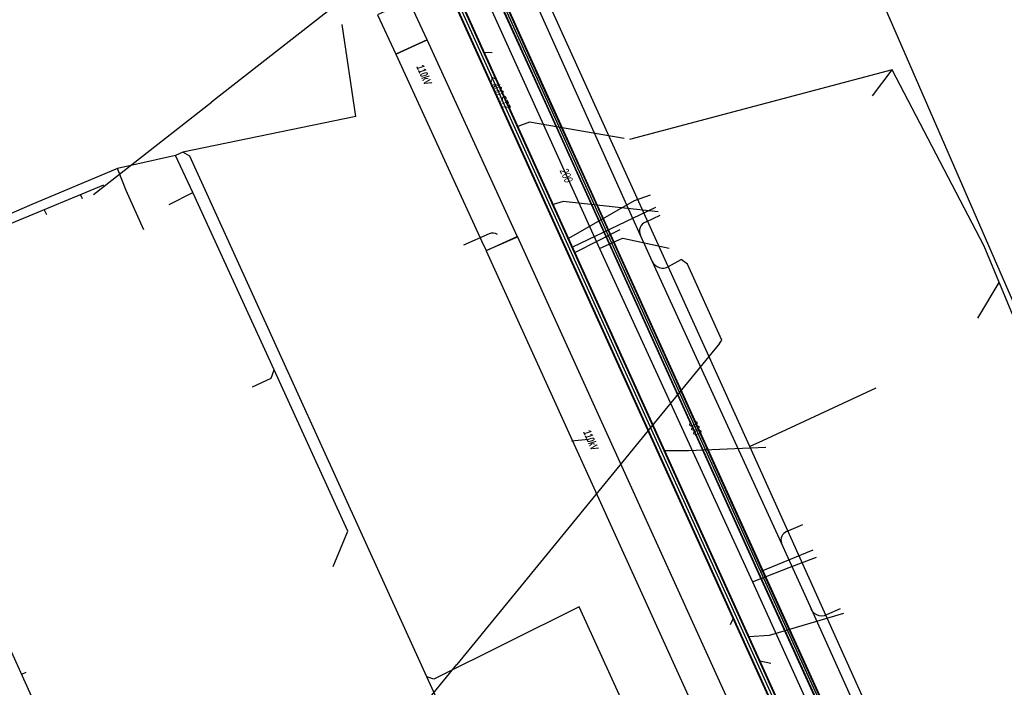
# Model space of a CAD drawing. Header units: metres. Extents: x 2695563 to 2696938, y 1260544 to 1262032.
# Tile 294 of 303: x 2696469 to 2696532, y 1261754 to 1261797. Entities that reach past the tile are written whole.
import ezdxf

# ---------------------------------------------------------------- set-up
doc = ezdxf.new("R2010")
doc.units = ezdxf.units.M
doc.linetypes.add('AUSGEZOGEN', pattern=[0])
for name, color, linetype in [('AW_LK_ Haltung Text', 7, 'AUSGEZOGEN'), ('AW_LK_Haltung', 24, 'AUSGEZOGEN'), ('EW_LK_Bauwerk_FL_Linie_Punkt', 1, 'AUSGEZOGEN'), ('EW_LK_Trasseabs', 1, 'AUSGEZOGEN'), ('EW_LK_Trasseabs_Text', 1, 'AUSGEZOGEN'), ('EW_LK_Trasserand', 1, 'AUSGEZOGEN'), ('FM_LK_SW_TRASSEKANTE', 94, 'AUSGEZOGEN'), ('GA_LK_Leitung', 32, 'AUSGEZOGEN'), ('GA_LK_Leitung_Text', 32, 'AUSGEZOGEN'), ('TV_LK_LEITUNG', 92, 'AUSGEZOGEN'), ('WA_LK_Leitung', 171, 'AUSGEZOGEN'), ('WA_LK_Leitung_Text', 171, 'AUSGEZOGEN')]:
    doc.layers.add(name, color=color, linetype=linetype)
doc.styles.add('ARIAL', font='arial.ttf')
doc.styles.add('ARIALNARROW', font='ARIALN.TTF')
pattern_1 = [(0, (2708005, 1273150), (6075, 6075), [6075, -6075]), (90, (2708005, 1273150), (-6075, 6075), [6075, -6075])]

# ---------------------------------------------------------------- blocks, each defined once
blk = doc.blocks.new('COMPLEXOBJECT_2012')
at = {"layer": 'EW_LK_Trasseabs', "color": 1, "linetype": 'AUSGEZOGEN', "transparency": 33554687}
blk.add_line((6516.943, 11764.586), (6517.978, 11765.047), dxfattribs=at)
blk.add_arc((6517.142, 11764.058), 0.564, 110.59016, 202.23212, dxfattribs=at)
blk = doc.blocks.new('COMPLEXOBJECT_2013')
at = {"layer": 'EW_LK_Trasseabs', "color": 1, "linetype": 'AUSGEZOGEN', "transparency": 33554687}
blk.add_line((6507.94, 11784.432), (6508.848, 11784.848), dxfattribs=at)
blk.add_arc((6508.164, 11783.821), 0.651, 110.16429, 204.89971, dxfattribs=at)
blk = doc.blocks.new('COMPLEXOBJECT_2776')
at = {"layer": 'FM_LK_SW_TRASSEKANTE', "color": 94, "linetype": 'AUSGEZOGEN', "transparency": 33554687}
blk.add_lwpolyline([(6457.43, 11787.58), (6464.899, 11800), (6472.359, 11812.403)], dxfattribs=at)
blk.add_arc((6453.167, 11790.144), 4.975, 236.20577, 328.97263, dxfattribs=at)

msp = doc.modelspace()

# ---------------------------------------------------------------- hatches: boundary and pattern name
at = {"layer": 'EW_LK_Trasserand', "lineweight": 18, "transparency": 33554687}
h = msp.add_hatch(dxfattribs=at)
h.set_pattern_fill('MUSTER', color=1, scale=6075, style=0, pattern_type=2)
h.set_pattern_definition(pattern_1)
h.paths.add_polyline_path([(2696494.885, 1261795.888), (2696493.718, 1261798.423), (2696491.719, 1261797.504), (2696492.886, 1261794.968)], flags=0)
h = msp.add_hatch(dxfattribs=at)
h.set_pattern_fill('MUSTER', color=1, scale=6075, style=0, pattern_type=2)
h.set_pattern_definition(pattern_1)
h.paths.add_polyline_path([(2696500.673, 1261783.273), (2696500.408, 1261783.88), (2696494.885, 1261795.888), (2696492.886, 1261794.968), (2696498.401, 1261782.979), (2696498.658, 1261782.391)], flags=0)
h = msp.add_hatch(dxfattribs=at)
h.set_pattern_fill('MUSTER', color=1, scale=6075, style=0, pattern_type=2)
h.set_pattern_definition(pattern_1)
h.paths.add_polyline_path([(2696516.037, 1261749.454), (2696500.667, 1261783.287), (2696498.664, 1261782.377), (2696514.034, 1261748.544)], flags=0)

# ---------------------------------------------------------------- linework, layer by layer
at = {"layer": 'AW_LK_Haltung', "linetype": 'AUSGEZOGEN', "transparency": 33554687}
for p, q in [((2696526.853, 1261732.508), (2696487.834, 1261818.673)), ((2696526.871, 1261732.517), (2696487.852, 1261818.682)), ((2696526.889, 1261732.525), (2696487.87, 1261818.69)), ((2696526.489, 1261732.343), (2696487.47, 1261818.508)), ((2696526.507, 1261732.351), (2696487.488, 1261818.516)), ((2696526.525, 1261732.36), (2696487.506, 1261818.525))]:
    msp.add_line(p, q, dxfattribs=at)
at = {"layer": 'AW_LK_Haltung', "color": 255, "transparency": 33554687}
msp.add_line((2696526.689, 1261732.434), (2696487.67, 1261818.599), dxfattribs=at)
at = {"layer": 'AW_LK_Haltung', "color": 24, "linetype": 'AUSGEZOGEN', "transparency": 33554687}
for p, q in [((2696490.315, 1261790.993), (2696489.444, 1261796.867)), ((2696499.048, 1261795.067), (2696498.537, 1261795.093)), ((2696524.66, 1261793.98), (2696507.85, 1261789.5)), ((2696523.408, 1261792.309), (2696524.66, 1261793.98)), ((2696530.57, 1261782.67), (2696524.66, 1261793.98)), ((2696478.78, 1261788.49), (2696475.067, 1261787.644)), ((2696479.884, 1261786.119), (2696478.78, 1261788.49)), ((2696475.615, 1261786.252), (2696475.067, 1261787.644)), ((2696474.155, 1261786.581), (2696458.194, 1261779.95)), ((2696472.823, 1261785.705), (2696472.682, 1261785.978)), ((2696476.75, 1261783.72), (2696475.615, 1261786.252)), ((2696478.357, 1261785.343), (2696479.884, 1261786.119)), ((2696509.17, 1261785.95), (2696508.154, 1261785.577)), ((2696508.154, 1261785.577), (2696503.943, 1261783.17)), ((2696470.535, 1261784.69), (2696470.357, 1261785.017)), ((2696509.513, 1261785.156), (2696504.197, 1261782.621)), ((2696507.237, 1261783.716), (2696504.379, 1261782.262)), ((2696535.407, 1261770.976), (2696530.57, 1261782.67)), ((2696530.161, 1261778.068), (2696531.526, 1261780.36)), ((2696462.049, 1261770.344), (2696469.95, 1261752.955)), ((2696504.13, 1261770.208), (2696505.233, 1261770.308)), ((2696513.694, 1261739.75), (2696504.616, 1261759.57)), ((2696514.325, 1261758.447), (2696514.513, 1261758.858)), ((2696516.893, 1261755.949), (2696516.201, 1261756.095)), ((2696469.178, 1261755.361), (2696468.919, 1261755.235))]:
    msp.add_line(p, q, dxfattribs=at)
for points in [[(2696490.315, 1261790.993), (2696479.247, 1261788.7), (2696478.78, 1261788.49)], [(2696507.503, 1261789.584), (2696501.435, 1261790.613), (2696500.698, 1261790.349)], [(2696495.437, 1261753.83), (2696494.867, 1261755.084), (2696479.7, 1261788.44), (2696479.247, 1261788.7)], [(2696475.067, 1261787.644), (2696469.569, 1261785.338), (2696458.339, 1261780.474), (2696458.194, 1261779.95)], [(2696488.88, 1261762.165), (2696489.81, 1261764.42), (2696485.085, 1261774.749), (2696479.884, 1261786.119)], [(2696509.688, 1261784.881), (2696503.605, 1261785.544), (2696502.949, 1261785.346)], [(2696483.704, 1261773.665), (2696484.89, 1261774.22), (2696485.085, 1261774.749)], [(2696516.575, 1261769.78), (2696511.62, 1261769.564), (2696510.102, 1261769.57)], [(2696504.616, 1261759.57), (2696495.31, 1261754.94), (2696494.867, 1261755.084)], [(2696521.552, 1261759.138), (2696516.789, 1261757.741), (2696515.485, 1261757.662)]]:
    msp.add_lwpolyline(points, dxfattribs=at)
at = {"layer": 'EW_LK_Bauwerk_FL_Linie_Punkt', "color": 1, "linetype": 'AUSGEZOGEN', "transparency": 33554687}
for p, q in [((2696473.516, 1261785.986), (2696481.081, 1261791.905)), ((2696491.289, 1261749.152), (2696496.786, 1261755.876))]:
    msp.add_line(p, q, dxfattribs=at)
at = {"layer": 'EW_LK_Trasseabs', "color": 1, "linetype": 'AUSGEZOGEN', "transparency": 33554687}
for p, q in [((2696495.297, 1261803.027), (2696481.081, 1261791.905)), ((2696508.544, 1261783.357), (2696501.17, 1261799.809)), ((2696498.862, 1261783.459), (2696497.224, 1261782.744)), ((2696508.834, 1261782.763), (2696508.544, 1261783.357)), ((2696509.31, 1261781.708), (2696508.834, 1261782.763)), ((2696517.589, 1261763.654), (2696509.31, 1261781.708)), ((2696510.355, 1261781.376), (2696511.163, 1261781.817)), ((2696513.606, 1261776.448), (2696509.424, 1261771.333)), ((2696509.424, 1261771.333), (2696496.786, 1261755.876)), ((2696519.414, 1261759.616), (2696517.589, 1261763.654)), ((2696523.099, 1261751.462), (2696519.414, 1261759.616)), ((2696520.493, 1261759.081), (2696521.367, 1261759.465))]:
    msp.add_line(p, q, dxfattribs=at)
msp.add_lwpolyline([(2696513.606, 1261776.448), (2696513.772, 1261776.652), (2696511.553, 1261781.533), (2696511.163, 1261781.817)], dxfattribs=at)
for centre, radius, start, end in [((2696499.106, 1261782.954), 0.56, 57.86297, 115.80079), ((2696509.978, 1261782), 0.729, 203.61948, 301.13007), ((2696520.152, 1261759.749), 0.75, 190.20729, 297.04557)]:
    msp.add_arc(centre, radius, start, end, dxfattribs=at)
at = {"layer": 'EW_LK_Trasserand', "color": 1, "linetype": 'AUSGEZOGEN', "transparency": 33554687}
for points in [[(2696494.885, 1261795.888), (2696493.718, 1261798.423), (2696491.719, 1261797.504), (2696492.886, 1261794.968), (2696494.885, 1261795.888)], [(2696500.673, 1261783.273), (2696500.408, 1261783.88), (2696494.885, 1261795.888), (2696492.886, 1261794.968), (2696498.401, 1261782.979), (2696498.658, 1261782.391), (2696500.673, 1261783.273)], [(2696516.037, 1261749.454), (2696500.667, 1261783.287), (2696498.664, 1261782.377), (2696514.034, 1261748.544), (2696516.037, 1261749.454)]]:
    msp.add_lwpolyline(points, close=True, dxfattribs=at)
at = {"layer": 'FM_LK_SW_TRASSEKANTE', "color": 94, "linetype": 'AUSGEZOGEN', "transparency": 33554687}
msp.add_line((2696526.918, 1261744.629), (2696515.546, 1261769.839), dxfattribs=at)
for points in [[(2696515.546, 1261769.839), (2696501.97, 1261799.81), (2696500.537, 1261802.974)], [(2696523.622, 1261773.579), (2696519.992, 1261771.898), (2696516.363, 1261770.217), (2696515.546, 1261769.839)]]:
    msp.add_lwpolyline(points, dxfattribs=at)
at = {"layer": 'GA_LK_Leitung', "linetype": 'AUSGEZOGEN', "transparency": 33554687}
for p, q in [((2696499.076, 1261799.29), (2696502.631, 1261791.443)), ((2696499.094, 1261799.298), (2696502.648, 1261791.451)), ((2696499.111, 1261799.306), (2696502.665, 1261791.459)), ((2696499.349, 1261799.414), (2696502.905, 1261791.567)), ((2696499.366, 1261799.422), (2696502.922, 1261791.575)), ((2696499.384, 1261799.43), (2696502.939, 1261791.583)), ((2696502.905, 1261791.567), (2696505.149, 1261786.614)), ((2696502.922, 1261791.575), (2696505.166, 1261786.622)), ((2696502.939, 1261791.583), (2696505.183, 1261786.63)), ((2696502.631, 1261791.443), (2696504.875, 1261786.49)), ((2696502.648, 1261791.451), (2696504.892, 1261786.498)), ((2696502.665, 1261791.459), (2696504.909, 1261786.506)), ((2696504.875, 1261786.49), (2696516.08, 1261761.76)), ((2696504.892, 1261786.498), (2696516.097, 1261761.768)), ((2696504.909, 1261786.506), (2696516.115, 1261761.776)), ((2696505.149, 1261786.614), (2696516.353, 1261761.884)), ((2696505.166, 1261786.622), (2696516.371, 1261761.892)), ((2696505.183, 1261786.63), (2696516.388, 1261761.9)), ((2696516.388, 1261761.9), (2696530.351, 1261731.262)), ((2696516.08, 1261761.76), (2696530.043, 1261731.122)), ((2696516.097, 1261761.768), (2696530.061, 1261731.13)), ((2696516.115, 1261761.776), (2696530.078, 1261731.138)), ((2696516.353, 1261761.884), (2696530.316, 1261731.246)), ((2696516.371, 1261761.892), (2696530.333, 1261731.254))]:
    msp.add_line(p, q, dxfattribs=at)
at = {"layer": 'GA_LK_Leitung', "color": 255, "linetype": 'AUSGEZOGEN', "transparency": 33554687}
for p, q in [((2696499.23, 1261799.36), (2696502.785, 1261791.513)), ((2696502.785, 1261791.513), (2696505.029, 1261786.56)), ((2696505.029, 1261786.56), (2696516.234, 1261761.83)), ((2696516.234, 1261761.83), (2696530.197, 1261731.192))]:
    msp.add_line(p, q, dxfattribs=at)
at = {"layer": 'GA_LK_Leitung', "color": 32, "linetype": 'AUSGEZOGEN', "transparency": 33554687}
msp.add_lwpolyline([(2696516.234, 1261761.83), (2696518.053, 1261762.585), (2696519.601, 1261763.227)], dxfattribs=at)
at = {"layer": 'TV_LK_LEITUNG', "color": 92, "linetype": 'AUSGEZOGEN', "transparency": 33554687}
msp.add_lwpolyline([(2696534.564, 1261774.228), (2696523.051, 1261800.667), (2696519.777, 1261799.198)], dxfattribs=at)
at = {"layer": 'WA_LK_Leitung', "color": 7, "linetype": 'AUSGEZOGEN', "transparency": 33554687}
msp.add_line((2696507.412, 1261783.194), (2696510.385, 1261782.558), dxfattribs=at)
for points in [[(2696485.215, 1261828.447), (2696485.411, 1261828.015), (2696490.07, 1261817.76), (2696496.58, 1261803.2), (2696505.929, 1261782.522), (2696515.716, 1261761.183), (2696528.605, 1261732.778), (2696529.022, 1261731.859), (2696529.324, 1261731.195), (2696529.861, 1261730.01), (2696529.996, 1261729.713)], [(2696505.929, 1261782.522), (2696507.216, 1261783.106), (2696507.412, 1261783.194)], [(2696515.716, 1261761.183), (2696518.075, 1261762.091), (2696519.816, 1261762.761)]]:
    msp.add_lwpolyline(points, dxfattribs=at)

# ---------------------------------------------------------------- block references
at = {"layer": 'EW_LK_Trasseabs', "color": 1, "linetype": 'AUSGEZOGEN', "lineweight": -3, "transparency": 33554687}
for name in ['COMPLEXOBJECT_2013', 'COMPLEXOBJECT_2012']:
    msp.add_blockref(name, (2690000.97, 1249999.81), dxfattribs=at)
at = {"layer": 'FM_LK_SW_TRASSEKANTE', "color": 94, "linetype": 'AUSGEZOGEN', "lineweight": -3, "transparency": 33554687}
msp.add_blockref('COMPLEXOBJECT_2776', (2690000.97, 1249999.81), dxfattribs=at)

# ---------------------------------------------------------------- texts
at = {"layer": 'AW_LK_ Haltung Text', "color": 24, "transparency": 33554687, "insert": (2696499.525, 1261792.494), "char_height": 0.55705, "width": 2.75543, "attachment_point": 5, "rotation": 294.8463, "style": 'ARIAL'}
msp.add_mtext('\\A1;{\\fArial|i1|b0;\\H0.557054;\\W0.700000;\\C24;< \\W0.490000;400 STZ}\\P', dxfattribs=at)
at = {"layer": 'EW_LK_Trasseabs_Text', "color": 1, "transparency": 33554687, "char_height": 0.5075, "width": 1.34542, "attachment_point": 5, "style": 'ARIALNARROW'}
for insert, rotation in [((2696494.694, 1261793.656), 294.7014), ((2696505.374, 1261770.254), 294.4314)]:
    msp.add_mtext('\\A1;{\\fArial Narrow|i1|b1;\\H0.507500;\\W0.700000;\\C1;110kV}\\P', dxfattribs=dict(at, insert=insert, rotation=rotation))
at = {"layer": 'GA_LK_Leitung_Text', "color": 32, "transparency": 33554687, "insert": (2696512.059, 1261771.03), "char_height": 0.55825, "width": 1.11429, "attachment_point": 5, "rotation": 294.3738, "style": 'ARIAL'}
msp.add_mtext('\\A1;{\\fArial|i1|b0;\\H0.558250;\\W0.700000;\\C32;300}\\P', dxfattribs=at)
at = {"layer": 'WA_LK_Leitung_Text', "color": 7, "transparency": 33554687, "insert": (2696503.807, 1261787.203), "char_height": 0.55426, "width": 1.10633, "attachment_point": 5, "rotation": 294.3846, "style": 'ARIAL'}
msp.add_mtext('\\A1;{\\fArial|i1|b0;\\H0.554263;\\W0.700000;\\C7;200}\\P', dxfattribs=at)

doc.saveas('drawing.dxf')
